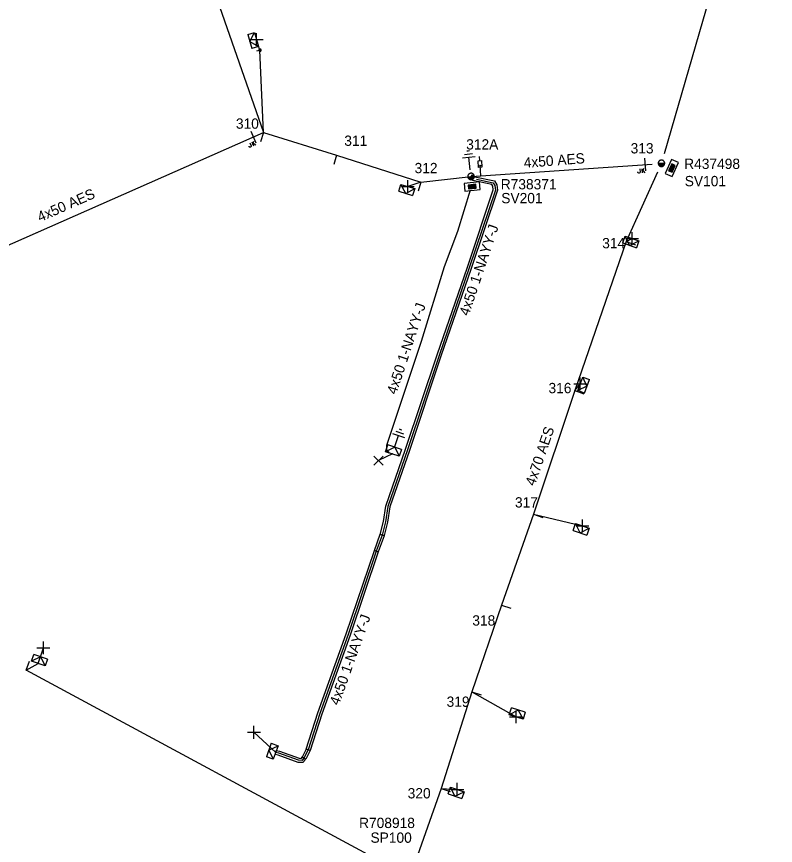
# Model space of a CAD drawing. Extents: x -540466 to -537383, y -1184038 to -1179972.
# Drawn here: x -538145.4 to -538071.6, y -1180719.7 to -1180639.1 of the extents above; entities that cross this region are included whole.
import ezdxf

# ---------------------------------------------------------------- set-up
doc = ezdxf.new("R2010")
doc.units = 0
for name, color, linetype in [('Vrstva 1', 7, 'Continuous'), ('Vrstva 13', 7, 'Continuous'), ('Vrstva 14', 7, 'Continuous'), ('Vrstva 15', 7, 'Continuous'), ('Vrstva 16', 7, 'Continuous'), ('Vrstva 18', 7, 'Continuous'), ('Vrstva 2', 7, 'Continuous'), ('Vrstva 20', 7, 'Continuous'), ('Vrstva 28', 7, 'Continuous'), ('Vrstva 29', 7, 'Continuous'), ('Vrstva 30', 7, 'Continuous'), ('Vrstva 31', 7, 'Continuous'), ('Vrstva 34', 7, 'Continuous'), ('Vrstva 5', 7, 'Continuous'), ('Vrstva 50', 7, 'Continuous'), ('Vrstva 51', 7, 'Continuous'), ('Vrstva 59', 7, 'Continuous'), ('Vrstva 6', 7, 'Continuous'), ('Vrstva 8', 7, 'Continuous'), ('Vrstva 9', 7, 'Continuous')]:
    doc.layers.add(name, color=color, linetype=linetype)

# ---------------------------------------------------------------- blocks, each defined once
blk = doc.blocks.new('NN440')
at = {"layer": 'Vrstva 2'}
for points in [[(0.63, 0), (0.63, 0.06), (0.62, 0.13), (0.6, 0.19), (0.58, 0.25), (0.55, 0.31), (0.51, 0.37), (0.47, 0.42), (0.42, 0.46), (0.37, 0.51), (0.32, 0.54), (0.26, 0.57), (0.2, 0.59), (0.13, 0.61), (0.07, 0.62), (0, 0.63), (-0.06, 0.62), (-0.13, 0.61), (-0.19, 0.59), (-0.26, 0.57), (-0.31, 0.54), (-0.37, 0.51), (-0.42, 0.46), (-0.47, 0.42), (-0.51, 0.37), (-0.54, 0.31), (-0.57, 0.25), (-0.6, 0.19), (-0.62, 0.13), (-0.63, 0.06), (-0.63, 0), (-0.63, -0.07), (-0.62, -0.14), (-0.6, -0.2), (-0.57, -0.26), (-0.54, -0.32), (-0.51, -0.37), (-0.47, -0.43), (-0.42, -0.47), (-0.37, -0.51), (-0.31, -0.55), (-0.26, -0.58), (-0.19, -0.6), (-0.13, -0.62), (-0.06, -0.63), (0, -0.63), (0.07, -0.63), (0.13, -0.62), (0.2, -0.6), (0.26, -0.58), (0.32, -0.55), (0.37, -0.51), (0.42, -0.47), (0.47, -0.43), (0.51, -0.37), (0.55, -0.32), (0.58, -0.26), (0.6, -0.2), (0.62, -0.14), (0.63, -0.07), (0.63, 0)], [(-0.63, 0), (0.63, 0)], [(-0.6, -0.18), (0.57, -0.18)], [(-0.51, -0.32), (0.5, -0.32)], [(-0.37, -0.47), (0.35, -0.47)]]:
    blk.add_lwpolyline(points, dxfattribs=at)
blk = doc.blocks.new('NN840')
at = {"layer": 'Vrstva 15'}
for points in [[(0.003, 0.619), (0.003, -0.631)], [(-0.745, -0.71), (-0.745, -0.66)], [(-0.73, -0.764), (-0.745, -0.71)], [(-0.657, -0.798), (-0.73, -0.764)], [(-0.627, -0.798), (-0.657, -0.798)], [(-0.558, -0.764), (-0.627, -0.798)], [(-0.538, -0.71), (-0.558, -0.764)], [(-0.538, -0.385), (-0.538, -0.71)], [(-0.332, -0.385), (-0.332, -0.798)], [(-0.332, -0.641), (-0.125, -0.385)], [(-0.263, -0.557), (-0.091, -0.798)]]:
    blk.add_lwpolyline(points, dxfattribs=at)
blk = doc.blocks.new('NN800')
at = {"layer": 'Vrstva 1'}
for points in [[(-0.442, 0.442), (0.442, -0.442)], [(-0.442, -0.442), (0.442, 0.442)]]:
    blk.add_lwpolyline(points, dxfattribs=at)
blk = doc.blocks.new('NN820')
at = {"layer": 'Vrstva 13'}
for points in [[(-0.003, 0.004), (-0.003, -1.049)], [(-0.165, -0.813), (0.165, -0.813)], [(-0.165, -1.473), (-0.165, -0.813)], [(0.165, -1.473), (-0.165, -1.473)], [(-0.003, -1.049), (-0.062, -0.926)], [(-0.003, -1.049), (0.057, -0.926)], [(-0.003, -1.473), (-0.003, -1.871)], [(0.165, -0.813), (0.165, -1.473)]]:
    blk.add_lwpolyline(points, dxfattribs=at)
blk = doc.blocks.new('NN620')
at = {"layer": 'Vrstva 8'}
for points in [[(0.752, 0.004), (-0.748, 0.004)], [(-0.748, 0.004), (-0.748, -0.746)], [(0.752, -0.746), (0.752, 0.004)], [(-0.748, -0.746), (0.752, -0.746)], [(0.368, -0.18), (-0.376, -0.18)], [(-0.376, -0.18), (-0.376, -0.558)], [(-0.376, -0.558), (0.368, -0.558)], [(0.321, -0.227), (-0.329, -0.227)], [(-0.329, -0.227), (-0.329, -0.51)], [(-0.329, -0.51), (0.321, -0.51)], [(0.274, -0.274), (-0.281, -0.274)], [(-0.281, -0.274), (-0.281, -0.463)], [(-0.281, -0.463), (0.274, -0.463)], [(0.227, -0.321), (-0.234, -0.321)], [(-0.234, -0.321), (-0.234, -0.416)], [(-0.234, -0.416), (0.227, -0.416)], [(-0.193, -0.369), (0.185, -0.369)], [(0.227, -0.416), (0.227, -0.321)], [(0.274, -0.463), (0.274, -0.274)], [(0.321, -0.51), (0.321, -0.227)], [(0.368, -0.558), (0.368, -0.18)]]:
    blk.add_lwpolyline(points, dxfattribs=at)
blk = doc.blocks.new('NN630')
at = {"layer": 'Vrstva 9'}
for points in [[(-0.003, -0.7), (-0.703, 0)], [(-0.703, -0.7), (-0.703, 0), (0.697, 0), (0.697, -0.7)], [(-0.703, -0.7), (0.697, -0.7)], [(-0.003, -0.7), (0.697, 0)]]:
    blk.add_lwpolyline(points, dxfattribs=at)
blk = doc.blocks.new('NN810')
at = {"layer": 'Vrstva 14'}
for points in [[(0.004, -0.64), (0.004, -1.89)], [(0.629, -1.89), (-0.621, -1.89)], [(0.388, -2.2), (-0.399, -2.2)], [(0.004, -2.515), (-0.124, -2.515)], [(0.137, -2.515), (0.004, -2.515)]]:
    blk.add_lwpolyline(points, dxfattribs=at)
blk = doc.blocks.new('NN500')
at = {"layer": 'Vrstva 2'}
for points in [[(0, -0.24), (0.02, -0.23), (0.05, -0.23), (0.07, -0.22), (0.09, -0.22), (0.12, -0.2), (0.14, -0.19), (0.16, -0.18), (0.17, -0.16), (0.19, -0.14), (0.2, -0.12), (0.21, -0.1), (0.22, -0.07), (0.23, -0.05), (0.23, -0.02), (0.23, 0), (0.23, 0.02), (0.23, 0.05), (0.22, 0.07), (0.21, 0.1), (0.2, 0.12), (0.19, 0.14), (0.17, 0.16), (0.16, 0.17), (0.14, 0.19), (0.12, 0.2), (0.09, 0.21), (0.07, 0.22), (0.05, 0.23), (0.02, 0.23), (0, 0.23), (-0.03, 0.23), (-0.05, 0.23), (-0.07, 0.22), (-0.1, 0.21), (-0.12, 0.2), (-0.14, 0.19), (-0.16, 0.17), (-0.18, 0.16), (-0.19, 0.14), (-0.2, 0.12), (-0.22, 0.1), (-0.22, 0.07), (-0.23, 0.05), (-0.23, 0.02), (-0.24, 0), (-0.23, -0.02), (-0.23, -0.05), (-0.22, -0.07), (-0.22, -0.1), (-0.2, -0.12), (-0.19, -0.14), (-0.18, -0.16), (-0.16, -0.18), (-0.14, -0.19), (-0.12, -0.2), (-0.1, -0.22), (-0.07, -0.22), (-0.05, -0.23), (-0.03, -0.23), (0, -0.24)], [(0, -0.24), (0.02, -0.23), (0.05, -0.23), (0.07, -0.22), (0.09, -0.22), (0.12, -0.2), (0.14, -0.19), (0.16, -0.18), (0.17, -0.16), (0.19, -0.14), (0.2, -0.12), (0.21, -0.1), (0.22, -0.07), (0.23, -0.05), (0.23, -0.02), (0.23, 0), (0.23, 0.02), (0.23, 0.05), (0.22, 0.07), (0.21, 0.1), (0.2, 0.12), (0.19, 0.14), (0.17, 0.16), (0.16, 0.17), (0.14, 0.19), (0.12, 0.2), (0.09, 0.21), (0.07, 0.22), (0.05, 0.23), (0.02, 0.23), (0, 0.23), (-0.03, 0.23), (-0.05, 0.23), (-0.07, 0.22), (-0.1, 0.21), (-0.12, 0.2), (-0.14, 0.19), (-0.16, 0.17), (-0.18, 0.16), (-0.19, 0.14), (-0.2, 0.12), (-0.22, 0.1), (-0.22, 0.07), (-0.23, 0.05), (-0.23, 0.02), (-0.24, 0), (-0.23, -0.02), (-0.23, -0.05), (-0.22, -0.07), (-0.22, -0.1), (-0.2, -0.12), (-0.19, -0.14), (-0.18, -0.16), (-0.16, -0.18), (-0.14, -0.19), (-0.12, -0.2), (-0.1, -0.22), (-0.07, -0.22), (-0.05, -0.23), (-0.03, -0.23), (0, -0.24)], [(0, -0.21), (0.02, -0.2), (0.04, -0.2), (0.06, -0.2), (0.08, -0.19), (0.1, -0.18), (0.12, -0.17), (0.14, -0.15), (0.15, -0.14), (0.16, -0.12), (0.18, -0.1), (0.19, -0.08), (0.19, -0.06), (0.2, -0.04), (0.2, -0.02), (0.2, 0), (0.2, 0.02), (0.2, 0.04), (0.19, 0.06), (0.19, 0.08), (0.18, 0.1), (0.16, 0.12), (0.15, 0.14), (0.14, 0.15), (0.12, 0.17), (0.1, 0.18), (0.08, 0.19), (0.06, 0.19), (0.04, 0.2), (0.02, 0.2), (0, 0.2), (-0.02, 0.2), (-0.04, 0.2), (-0.06, 0.19), (-0.08, 0.19), (-0.1, 0.18), (-0.12, 0.17), (-0.14, 0.15), (-0.15, 0.14), (-0.17, 0.12), (-0.18, 0.1), (-0.19, 0.08), (-0.2, 0.06), (-0.2, 0.04), (-0.21, 0.02), (-0.21, 0), (-0.21, -0.02), (-0.2, -0.04), (-0.2, -0.06), (-0.19, -0.08), (-0.18, -0.1), (-0.17, -0.12), (-0.15, -0.14), (-0.14, -0.15), (-0.12, -0.17), (-0.1, -0.18), (-0.08, -0.19), (-0.06, -0.2), (-0.04, -0.2), (-0.02, -0.2), (0, -0.21)], [(0, -0.18), (0.02, -0.18), (0.04, -0.17), (0.05, -0.17), (0.07, -0.16), (0.09, -0.15), (0.1, -0.14), (0.12, -0.13), (0.13, -0.12), (0.14, -0.1), (0.15, -0.09), (0.16, -0.07), (0.17, -0.05), (0.17, -0.04), (0.17, -0.02), (0.17, 0), (0.17, 0.02), (0.17, 0.04), (0.17, 0.05), (0.16, 0.07), (0.15, 0.09), (0.14, 0.1), (0.13, 0.12), (0.12, 0.13), (0.1, 0.14), (0.09, 0.15), (0.07, 0.16), (0.05, 0.17), (0.04, 0.17), (0.02, 0.17), (0, 0.18), (-0.02, 0.17), (-0.04, 0.17), (-0.06, 0.17), (-0.07, 0.16), (-0.09, 0.15), (-0.1, 0.14), (-0.12, 0.13), (-0.13, 0.12), (-0.14, 0.1), (-0.15, 0.09), (-0.16, 0.07), (-0.17, 0.05), (-0.17, 0.04), (-0.18, 0.02), (-0.18, 0), (-0.18, -0.02), (-0.17, -0.04), (-0.17, -0.05), (-0.16, -0.07), (-0.15, -0.09), (-0.14, -0.1), (-0.13, -0.12), (-0.12, -0.13), (-0.1, -0.14), (-0.09, -0.15), (-0.07, -0.16), (-0.06, -0.17), (-0.04, -0.17), (-0.02, -0.18), (0, -0.18)], [(0, -0.15), (0.01, -0.15), (0.03, -0.14), (0.04, -0.14), (0.06, -0.13), (0.07, -0.13), (0.08, -0.12), (0.1, -0.11), (0.11, -0.1), (0.12, -0.09), (0.13, -0.07), (0.13, -0.06), (0.14, -0.05), (0.14, -0.03), (0.14, -0.02), (0.14, 0), (0.14, 0.01), (0.14, 0.03), (0.14, 0.04), (0.13, 0.06), (0.13, 0.07), (0.12, 0.09), (0.11, 0.1), (0.1, 0.11), (0.08, 0.12), (0.07, 0.13), (0.06, 0.13), (0.04, 0.14), (0.03, 0.14), (0.01, 0.14), (0, 0.15), (-0.02, 0.14), (-0.03, 0.14), (-0.05, 0.14), (-0.06, 0.13), (-0.07, 0.13), (-0.09, 0.12), (-0.1, 0.11), (-0.11, 0.1), (-0.12, 0.09), (-0.13, 0.07), (-0.13, 0.06), (-0.14, 0.04), (-0.14, 0.03), (-0.15, 0.01), (-0.15, 0), (-0.15, -0.02), (-0.14, -0.03), (-0.14, -0.05), (-0.13, -0.06), (-0.13, -0.07), (-0.12, -0.09), (-0.11, -0.1), (-0.1, -0.11), (-0.09, -0.12), (-0.07, -0.13), (-0.06, -0.13), (-0.05, -0.14), (-0.03, -0.14), (-0.02, -0.15), (0, -0.15)], [(0, -0.12), (0.01, -0.12), (0.02, -0.11), (0.03, -0.11), (0.05, -0.11), (0.06, -0.1), (0.07, -0.09), (0.08, -0.09), (0.09, -0.08), (0.09, -0.07), (0.1, -0.06), (0.11, -0.05), (0.11, -0.04), (0.11, -0.02), (0.11, -0.01), (0.12, 0), (0.11, 0.01), (0.11, 0.02), (0.11, 0.04), (0.11, 0.05), (0.1, 0.06), (0.09, 0.07), (0.09, 0.08), (0.08, 0.09), (0.07, 0.09), (0.06, 0.1), (0.05, 0.11), (0.03, 0.11), (0.02, 0.11), (0.01, 0.12), (0, 0.12), (-0.01, 0.12), (-0.03, 0.11), (-0.04, 0.11), (-0.05, 0.11), (-0.06, 0.1), (-0.07, 0.09), (-0.08, 0.09), (-0.09, 0.08), (-0.1, 0.07), (-0.1, 0.06), (-0.11, 0.05), (-0.11, 0.04), (-0.12, 0.02), (-0.12, 0.01), (-0.12, 0), (-0.12, -0.01), (-0.12, -0.02), (-0.11, -0.04), (-0.11, -0.05), (-0.1, -0.06), (-0.1, -0.07), (-0.09, -0.08), (-0.08, -0.09), (-0.07, -0.09), (-0.06, -0.1), (-0.05, -0.11), (-0.04, -0.11), (-0.03, -0.11), (-0.01, -0.12), (0, -0.12)], [(0, -0.09), (0.01, -0.09), (0.02, -0.09), (0.03, -0.08), (0.03, -0.08), (0.04, -0.08), (0.05, -0.07), (0.06, -0.07), (0.06, -0.06), (0.07, -0.05), (0.07, -0.04), (0.08, -0.04), (0.08, -0.03), (0.08, -0.02), (0.09, -0.01), (0.09, 0), (0.09, 0.01), (0.08, 0.02), (0.08, 0.03), (0.08, 0.03), (0.07, 0.04), (0.07, 0.05), (0.06, 0.06), (0.06, 0.06), (0.05, 0.07), (0.04, 0.07), (0.03, 0.08), (0.03, 0.08), (0.02, 0.08), (0.01, 0.09), (0, 0.09), (-0.01, 0.09), (-0.02, 0.08), (-0.03, 0.08), (-0.04, 0.08), (-0.04, 0.07), (-0.05, 0.07), (-0.06, 0.06), (-0.07, 0.06), (-0.07, 0.05), (-0.08, 0.04), (-0.08, 0.03), (-0.08, 0.03), (-0.09, 0.02), (-0.09, 0.01), (-0.09, 0), (-0.09, -0.01), (-0.09, -0.02), (-0.08, -0.03), (-0.08, -0.04), (-0.08, -0.04), (-0.07, -0.05), (-0.07, -0.06), (-0.06, -0.07), (-0.05, -0.07), (-0.04, -0.08), (-0.04, -0.08), (-0.03, -0.08), (-0.02, -0.09), (-0.01, -0.09), (0, -0.09)], [(0, -0.06), (0, -0.06), (0.01, -0.06), (0.02, -0.05), (0.02, -0.05), (0.03, -0.05), (0.03, -0.05), (0.04, -0.04), (0.04, -0.04), (0.05, -0.03), (0.05, -0.03), (0.05, -0.02), (0.05, -0.02), (0.05, -0.01), (0.06, -0.01), (0.06, 0), (0.06, 0.01), (0.05, 0.01), (0.05, 0.02), (0.05, 0.02), (0.05, 0.03), (0.05, 0.03), (0.04, 0.04), (0.04, 0.04), (0.03, 0.05), (0.03, 0.05), (0.02, 0.05), (0.02, 0.05), (0.01, 0.06), (0, 0.06), (0, 0.06), (-0.01, 0.06), (-0.01, 0.06), (-0.02, 0.05), (-0.02, 0.05), (-0.03, 0.05), (-0.03, 0.05), (-0.04, 0.04), (-0.04, 0.04), (-0.05, 0.03), (-0.05, 0.03), (-0.05, 0.02), (-0.06, 0.02), (-0.06, 0.01), (-0.06, 0.01), (-0.06, 0), (-0.06, -0.01), (-0.06, -0.01), (-0.06, -0.02), (-0.05, -0.02), (-0.05, -0.03), (-0.05, -0.03), (-0.04, -0.04), (-0.04, -0.04), (-0.03, -0.05), (-0.03, -0.05), (-0.02, -0.05), (-0.02, -0.05), (-0.01, -0.06), (-0.01, -0.06), (0, -0.06)], [(0, -0.03), (0, -0.03), (0, -0.03), (0.01, -0.03), (0.01, -0.03), (0.01, -0.02), (0.02, -0.02), (0.02, -0.02), (0.02, -0.02), (0.02, -0.02), (0.02, -0.01), (0.02, -0.01), (0.03, -0.01), (0.03, -0.01), (0.03, 0), (0.03, 0), (0.03, 0), (0.03, 0.01), (0.03, 0.01), (0.02, 0.01), (0.02, 0.01), (0.02, 0.02), (0.02, 0.02), (0.02, 0.02), (0.02, 0.02), (0.01, 0.02), (0.01, 0.02), (0.01, 0.03), (0, 0.03), (0, 0.03), (0, 0.03), (0, 0.03), (-0.01, 0.03), (-0.01, 0.03), (-0.01, 0.02), (-0.02, 0.02), (-0.02, 0.02), (-0.02, 0.02), (-0.02, 0.02), (-0.02, 0.02), (-0.03, 0.01), (-0.03, 0.01), (-0.03, 0.01), (-0.03, 0.01), (-0.03, 0), (-0.03, 0), (-0.03, 0), (-0.03, -0.01), (-0.03, -0.01), (-0.03, -0.01), (-0.03, -0.01), (-0.02, -0.02), (-0.02, -0.02), (-0.02, -0.02), (-0.02, -0.02), (-0.02, -0.02), (-0.01, -0.03), (-0.01, -0.03), (-0.01, -0.03), (0, -0.03), (0, -0.03)], [(0.23, 0), (0.7, 0)]]:
    blk.add_lwpolyline(points, dxfattribs=at)
blk = doc.blocks.new('NN510')
at = {"layer": 'Vrstva 2'}
blk.add_lwpolyline([(0.001, 0.002), (0.001, 0.939)], dxfattribs=at)

msp = doc.modelspace()

# ---------------------------------------------------------------- linework, layer by layer
at = {"layer": 'Vrstva 20'}
for points in [[(-538101.084, -1180654.515), (-538100.852, -1180654.704), (-538098.918, -1180655.103), (-538098.707, -1180655.497), (-538098.635, -1180656.009), (-538101.191, -1180663.625), (-538104.131, -1180672.124), (-538107.191, -1180681.295), (-538109.115, -1180686.797), (-538109.324, -1180688.279), (-538109.656, -1180689.57), (-538110.044, -1180689.47), (-538109.716, -1180688.201), (-538109.505, -1180686.703), (-538107.569, -1180681.165), (-538104.509, -1180671.996), (-538101.569, -1180663.495), (-538099.045, -1180655.971), (-538099.093, -1180655.623), (-538099.182, -1180655.457), (-538101.028, -1180655.076), (-538101.336, -1180654.825)], [(-538110.608, -1180691.022), (-538110.038, -1180689.452), (-538109.662, -1180689.588), (-538110.232, -1180691.158)], [(-538117.23, -1180710.329), (-538116.099, -1180706.816), (-538113.349, -1180699.134), (-538110.609, -1180691.026), (-538110.231, -1180691.154), (-538112.971, -1180699.266), (-538115.721, -1180706.944), (-538116.85, -1180710.451)], [(-538120.156, -1180710.465), (-538119.834, -1180710.538), (-538117.932, -1180711.221), (-538117.726, -1180711.227), (-538117.598, -1180711.086), (-538117.302, -1180711.354), (-538117.554, -1180711.633), (-538118.008, -1180711.619), (-538119.946, -1180710.922), (-538120.244, -1180710.855)], [(-538117.629, -1180711.131), (-538117.219, -1180710.301), (-538116.861, -1180710.479), (-538117.271, -1180711.309)]]:
    msp.add_lwpolyline(points, close=True, dxfattribs=at)
at = {"layer": 'Vrstva 5'}
for points in [[(-538100.663, -1180654.947), (-538099.05, -1180655.28), (-538098.9, -1180655.56), (-538098.84, -1180655.99), (-538101.38, -1180663.56), (-538104.32, -1180672.06), (-538107.38, -1180681.23), (-538109.31, -1180686.75), (-538109.52, -1180688.24), (-538109.85, -1180689.52), (-538110.42, -1180691.09), (-538113.16, -1180699.2), (-538115.91, -1180706.88), (-538117.04, -1180710.39), (-538117.45, -1180711.22), (-538117.64, -1180711.43), (-538117.97, -1180711.42), (-538119.89, -1180710.73), (-538120.2, -1180710.66)], [(-538108.85, -1180681.64), (-538109.14, -1180681.56), (-538109.38, -1180681.23), (-538109.38, -1180680.79), (-538106.04, -1180670.68), (-538103.8, -1180663.43), (-538102.48, -1180659.99), (-538101.247, -1180655.984)]]:
    msp.add_lwpolyline(points, dxfattribs=at)
at = {"layer": 'Vrstva 50'}
for points in [[(-538139.079, -1180565.619), (-538136.42, -1180605.25), (-538134.129, -1180613.16), (-538132.769, -1180617.82), (-538121.4, -1180650.4)], [(-538071.619, -1180615.093), (-538082.432, -1180652.462)], [(-538161.74, -1180666.66), (-538150.77, -1180663.36), (-538121.4, -1180650.4)], [(-538121.4, -1180650.4), (-538114.289, -1180652.6), (-538106.079, -1180655.21), (-538101.21, -1180654.67)], [(-538101.21, -1180654.67), (-538100.263, -1180654.605), (-538083.612, -1180653.461)], [(-538083.088, -1180654.255), (-538086.119, -1180660.999), (-538091.129, -1180675.49), (-538095.129, -1180687.499), (-538098.239, -1180696.339), (-538101.12, -1180704.76), (-538104.119, -1180714.16), (-538107.17, -1180722.779)]]:
    msp.add_lwpolyline(points, dxfattribs=at)
at = {"layer": 'Vrstva 59'}
for points in [[(-538108.85, -1180681.64), (-538110.202, -1180682.293)], [(-538143.285, -1180702.013), (-538142.782, -1180700.481)], [(-538120.2, -1180710.66), (-538122.31, -1180708.695)]]:
    msp.add_lwpolyline(points, dxfattribs=at)
at = {"layer": 'Vrstva 8'}
for points in [[(-538121.4, -1180650.4), (-538121.729, -1180642.4), (-538122.054, -1180641.361)], [(-538106.079, -1180655.21), (-538107.351, -1180655.647)], [(-538086.119, -1180660.999), (-538085.559, -1180660.709)], [(-538091.129, -1180675.49), (-538090.594, -1180674.824)], [(-538095.129, -1180687.499), (-538090.38, -1180688.639)], [(-538107.945, -1180722.339), (-538144.452, -1180702.672), (-538143.285, -1180702.013)], [(-538101.12, -1180704.76), (-538096.83, -1180707.2)], [(-538104.119, -1180714.16), (-538102.55, -1180714.249)]]:
    msp.add_lwpolyline(points, dxfattribs=at)

# ---------------------------------------------------------------- block references
at = {"layer": 'Vrstva 13'}
for name, p, xscale, yscale, rotation in [('NN500', (-538121.729, -1180642.4), 0.49999999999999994, 0.5000000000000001, -163.86999996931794), ('NN440', (-538101.21, -1180654.67), 0.5, 0.5, 6.277797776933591)]:
    msp.add_blockref(name, p, dxfattribs=dict(at, xscale=xscale, yscale=yscale, rotation=rotation))
for p, rotation in [((-538121.399, -1180650.399), 163.08737224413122), ((-538114.288, -1180652.599), 163.1364557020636), ((-538106.079, -1180655.209), 163.09124721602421), ((-538086.119, -1180660.998), -108.8828805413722), ((-538091.13, -1180675.489), -110.04326390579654), ((-538095.13, -1180687.499), -108.90075837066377), ((-538098.24, -1180696.339), -108.90075837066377), ((-538144.452, -1180702.672), -18.81659696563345), ((-538101.12, -1180704.759), -108.89924717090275), ((-538104.12, -1180714.159), -108.95132225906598)]:
    msp.add_blockref('NN510', p, dxfattribs=dict(at, rotation=rotation))
at = {"layer": 'Vrstva 13', "xscale": 0.5, "yscale": 0.5}
msp.add_blockref('NN440', (-538082.7, -1180653.39), dxfattribs=at)
at = {"layer": 'Vrstva 15'}
for p, rotation in [((-538101.21, -1180654.67), -173.72220222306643), ((-538108.85, -1180681.64), 161.70142259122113)]:
    msp.add_blockref('NN810', p, dxfattribs=dict(at, rotation=rotation))
at = {"layer": 'Vrstva 16', "rotation": -176.06106366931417}
msp.add_blockref('NN820', (-538100.263, -1180654.605), dxfattribs=at)
at = {"layer": 'Vrstva 18'}
for p, rotation in [((-538122.374, -1180650.83), 23.810266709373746), ((-538084.293, -1180653.508), 4.451355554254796)]:
    msp.add_blockref('NN840', p, dxfattribs=dict(at, rotation=rotation))
at = {"layer": 'Vrstva 28'}
for p, rotation in [((-538082.016, -1180653.698), 65.80399998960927), ((-538101.137, -1180655.293), 6.123254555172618)]:
    msp.add_blockref('NN620', p, dxfattribs=dict(at, rotation=rotation))
at = {"layer": 'Vrstva 31'}
for p, rotation in [((-538122.054, -1180641.361), -73.87043333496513), ((-538107.351, -1180655.647), -16.908752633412), ((-538085.559, -1180660.71), -19.377069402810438), ((-538090.594, -1180674.824), 69.95673609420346), ((-538108.85, -1180681.64), 161.77717678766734), ((-538090.38, -1180688.64), -19.33349998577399), ((-538143.285, -1180702.013), 160.85773060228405), ((-538096.829, -1180707.2), 162.81361395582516), ((-538120.2, -1180710.66), -109.25305676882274), ((-538102.55, -1180714.25), -19.021313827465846)]:
    msp.add_blockref('NN630', p, dxfattribs=dict(at, rotation=rotation))
at = {"layer": 'Vrstva 34'}
for p, rotation in [((-538122.054, -1180641.36), 45), ((-538107.352, -1180655.648), 44.99999995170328), ((-538085.559, -1180660.709), 45), ((-538090.594, -1180674.823), 45), ((-538110.202, -1180682.293), 90), ((-538090.38, -1180688.639), 45), ((-538142.782, -1180700.481), 45), ((-538096.83, -1180707.198), 44.99999995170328), ((-538122.31, -1180708.695), 44.99999995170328), ((-538102.55, -1180714.248), 45)]:
    msp.add_blockref('NN800', p, dxfattribs=dict(at, rotation=rotation))

# ---------------------------------------------------------------- texts
at = {"layer": 'Vrstva 14'}
for s, p in [('310', (-538124.068, -1180650.033)), ('311', (-538113.533, -1180651.696)), ('312A', (-538101.681, -1180652.052)), ('313', (-538085.697, -1180652.435)), ('312', (-538106.699, -1180654.352)), ('314', (-538088.459, -1180661.652)), ('316', (-538093.681, -1180675.736)), ('317', (-538096.939, -1180686.847)), ('318', (-538101.086, -1180698.321)), ('319', (-538103.587, -1180706.219)), ('320', (-538107.37, -1180715.122))]:
    msp.add_text(s, height=1, dxfattribs=at).set_placement(p)
at = {"layer": 'Vrstva 29'}
for s, p in [('R437498', (-538080.487, -1180653.941)), ('R738371', (-538098.322, -1180655.927)), ('R708918', (-538112.094, -1180718.002))]:
    msp.add_text(s, height=1, dxfattribs=at).set_placement(p)
at = {"layer": 'Vrstva 30'}
for s, p in [('SV101', (-538080.436, -1180655.62)), ('SV201', (-538098.27, -1180657.274)), ('SP100', (-538110.987, -1180719.433))]:
    msp.add_text(s, height=1, dxfattribs=at).set_placement(p)
at = {"layer": 'Vrstva 51'}
for s, rotation, p in [('4x50 AES', 4.451, (-538096.047, -1180653.84)), ('4x50 AES', 23.81, (-538143.105, -1180659.115)), ('4x70 AES', 71.113, (-538095.021, -1180684.819))]:
    msp.add_text(s, height=1, rotation=rotation, dxfattribs=at).set_placement(p)
at = {"layer": 'Vrstva 6'}
for rotation, p in [(71.452, (-538101.443, -1180668.286)), (71.718, (-538108.484, -1180675.921)), (70.299, (-538114.061, -1180706.139))]:
    msp.add_text('4x50 1-NAYY-J', height=1, rotation=rotation, dxfattribs=at).set_placement(p)

doc.saveas('drawing.dxf')
